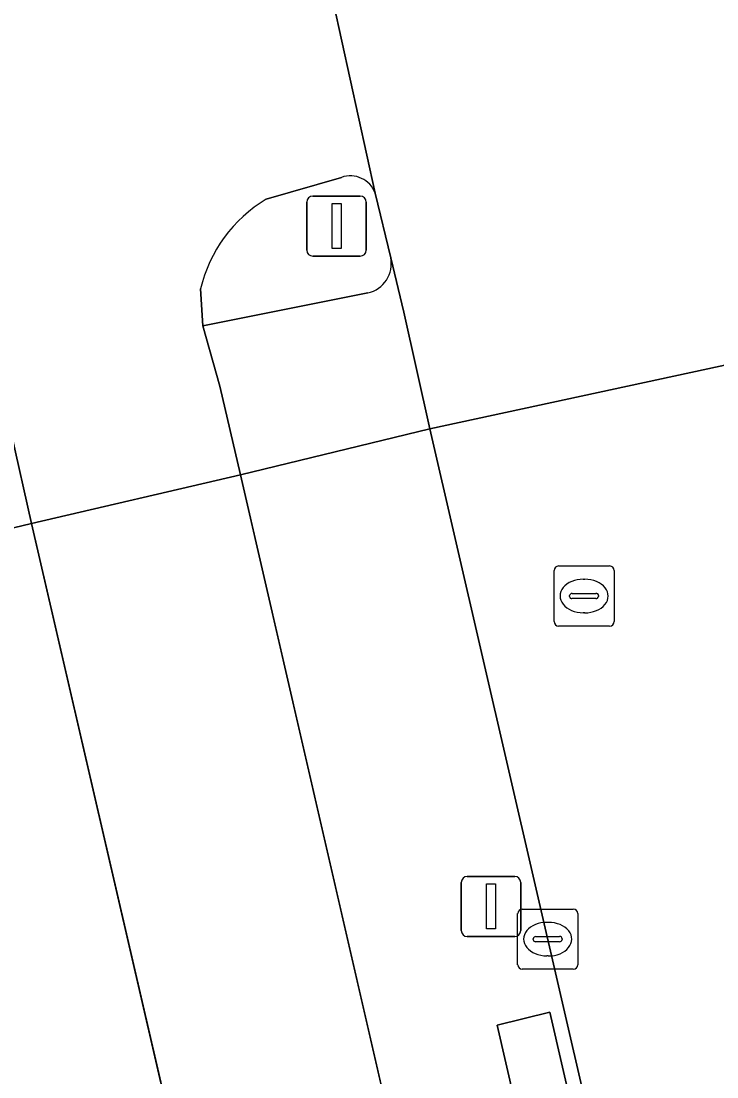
# Model space of a CAD drawing. Extents: x 156412 to 157779, y 382335 to 383768.
# Drawn here: x 156886.98 to 156898.57, y 383406.35 to 383423.93 of the extents above; entities that cross this region are included whole.
import ezdxf

# ---------------------------------------------------------------- set-up
doc = ezdxf.new("R2010")
doc.units = 0
for name, color, linetype in [('IMGEO_Fietspad_gesloten', 7, 'Continuous'), ('IMGEO_Groenvoorziening', 7, 'Continuous'), ('IMGEO_Haag', 7, 'Continuous'), ('IMGEO_Kolk', 7, 'Continuous'), ('IMGEO_Lichtmast', 7, 'Continuous'), ('IMGEO_OVBaan_gesloten', 7, 'Continuous'), ('IMGEO_Rijbaan_lokaal_open', 7, 'Continuous'), ('IMGEO_Rioolput', 7, 'Continuous'), ('IMGEO_Verkeersregelinstallatiepaal', 7, 'Continuous'), ('IMGEO_Voetpad_open', 7, 'Continuous')]:
    doc.layers.add(name, color=color, linetype=linetype)

msp = doc.modelspace()

# ---------------------------------------------------------------- linework, layer by layer
at = {"layer": 'IMGEO_Fietspad_gesloten'}
for points in [[(156892.878, 383421.065), (156892.041, 383424.869)], [(156891.06, 383420.962), (156892.313, 383421.328)], [(156886.305, 383419.093), (156886.574, 383418.015), (156886.809, 383417.072), (156887.151, 383415.566), (156890.632, 383416.374), (156890.285, 383417.851), (156890.005, 383418.857), (156889.967, 383419.47)]]:
    msp.add_lwpolyline(points, dxfattribs=at)
msp.add_lwpolyline([(156909.949, 383332.845), (156900.514, 383373.541), (156895.227, 383396.458), (156890.632, 383416.374), (156887.151, 383415.566), (156890.422, 383401.425), (156891.704, 383395.882), (156903.833, 383343.549), (156904.994, 383338.546), (156905.923, 383334.515), (156909.008, 383321.122), (156911.67, 383309.566), (156925.393, 383250), (156932.709, 383218.226), (156937.468, 383197.57), (156940.9, 383198.361), (156936.125, 383219.122), (156929.018, 383250)], close=True, dxfattribs=at)
for centre, radius, start, end in [((156892.461, 383420.908), 0.445, 20.5993, 109.478), ((156892.274, 383418.926), 2.371, 120.814, 166.7349)]:
    msp.add_arc(centre, radius, start, end, dxfattribs=at)
at = {"layer": 'IMGEO_Groenvoorziening'}
for points in [[(156892.313, 383421.328), (156891.06, 383420.962)], [(156893.135, 383419.99), (156892.878, 383421.065)], [(156889.967, 383419.47), (156890.005, 383418.857), (156892.751, 383419.403)], [(156887.151, 383415.566), (156885.132, 383415.081), (156885.569, 383413.307)], [(156890.422, 383401.425), (156887.151, 383415.566)]]:
    msp.add_lwpolyline(points, dxfattribs=at)
for centre, radius, start, end in [((156892.461, 383420.908), 0.445, 20.5993, 109.478), ((156892.274, 383418.926), 2.371, 120.814, 166.7349), ((156892.645, 383419.892), 0.5, 282.26, 11.3567)]:
    msp.add_arc(centre, radius, start, end, dxfattribs=at)
at = {"layer": 'IMGEO_Haag'}
msp.add_lwpolyline([(156890.422, 383401.425), (156887.151, 383415.566), (156885.132, 383415.081), (156885.569, 383413.307)], dxfattribs=at)
at = {"layer": 'IMGEO_Kolk'}
for p, q in [((156895.25, 383408.216), (156895.25, 383409.068)), ((156895.325, 383409.142), (156896.177, 383409.142)), ((156896.251, 383409.068), (156896.251, 383408.216)), ((156895.738, 383408.922), (156895.763, 383408.922)), ((156895.509, 383408.636), (156895.509, 383408.648)), ((156895.552, 383408.685), (156895.95, 383408.685)), ((156895.993, 383408.648), (156895.993, 383408.636)), ((156895.947, 383408.599), (156895.549, 383408.599)), ((156895.761, 383408.362), (156895.736, 383408.362)), ((156896.177, 383408.142), (156895.325, 383408.142))]:
    msp.add_line(p, q, dxfattribs=at)
for points in [[(156895.25, 383408.216), (156895.25, 383409.068)], [(156895.325, 383409.142), (156896.177, 383409.142)], [(156896.251, 383409.068), (156896.251, 383408.216)], [(156896.177, 383408.142), (156895.325, 383408.142)]]:
    msp.add_lwpolyline(points, dxfattribs=at)
for centre, radius, start, end in [((156895.327, 383409.066), 0.0765, 91.552, 178.448), ((156895.327, 383409.066), 0.0765, 91.552, 178.448), ((156896.175, 383409.066), 0.0765, 1.552, 88.448), ((156896.175, 383409.066), 0.0765, 1.552, 88.448), ((156895.549, 383408.645), 0.0403, 85.8775, 175.7526), ((156895.546, 383408.635), 0.0366, 178.938, 274.7102), ((156895.95, 383408.642), 0.043, 264.8664, 352.4533), ((156895.954, 383408.647), 0.0386, 1.7309, 96.639), ((156895.327, 383408.218), 0.0765, 181.552, 268.448), ((156895.327, 383408.218), 0.0765, 181.552, 268.448), ((156896.175, 383408.218), 0.0765, 271.552, 358.448), ((156896.175, 383408.218), 0.0765, 271.552, 358.448)]:
    msp.add_arc(centre, radius, start, end, dxfattribs=at)
for centre, major_axis, ratio, start_param, end_param in [((156895.737, 383408.642), (-0.387, 0.002), 0.722429, 4.712389, 7.853982), ((156895.762, 383408.642), (-0.39, 0.002), 0.717154, 1.570796, 4.712389)]:
    msp.add_ellipse(centre, major_axis=major_axis, ratio=ratio, start_param=start_param, end_param=end_param, dxfattribs=at)
at = {"layer": 'IMGEO_Lichtmast'}
for p, q in [((156894.311, 383408.786), (156894.311, 383409.586)), ((156894.311, 383409.586), (156894.311, 383408.786)), ((156894.411, 383409.686), (156895.201, 383409.686)), ((156895.201, 383409.686), (156894.411, 383409.686)), ((156895.301, 383409.586), (156895.301, 383408.786)), ((156895.301, 383408.786), (156895.301, 383409.586)), ((156895.201, 383408.686), (156894.411, 383408.686)), ((156894.411, 383408.686), (156895.201, 383408.686))]:
    msp.add_line(p, q, dxfattribs=at)
msp.add_lwpolyline([(156894.731, 383409.561), (156894.881, 383409.561), (156894.881, 383408.811), (156894.731, 383408.811), (156894.731, 383409.561)], dxfattribs=at)
for centre, start, end in [((156894.411, 383409.586), 90, 180), ((156894.411, 383409.586), 90, 180), ((156895.201, 383409.586), 0, 90), ((156895.201, 383409.586), 360, 90), ((156894.411, 383408.786), 180, 270), ((156894.411, 383408.786), 180, 270), ((156895.201, 383408.786), 270, 0), ((156895.201, 383408.786), 270, 0)]:
    msp.add_arc(centre, 0.1, start, end, dxfattribs=at)
at = {"layer": 'IMGEO_OVBaan_gesloten'}
msp.add_lwpolyline([(156899.98, 383421.558), (156899.745, 383422.586), (156898.841, 383426.444), (156892.041, 383424.869), (156892.878, 383421.065), (156893.135, 383419.99), (156893.351, 383419.085), (156893.788, 383417.14), (156900.66, 383418.621)], close=True, dxfattribs=at)
msp.add_lwpolyline([(156905.568, 383397.246), (156903.19, 383407.661), (156900.763, 383418.179), (156900.66, 383418.621), (156893.788, 383417.14), (156899.018, 383394.504)], dxfattribs=at)
at = {"layer": 'IMGEO_Rijbaan_lokaal_open'}
for points in [[(156895.227, 383396.458), (156900.514, 383373.541), (156903.691, 383374.292), (156899.018, 383394.504), (156893.788, 383417.14), (156890.632, 383416.374)], [(156901.201, 383379.877), (156902.093, 383380.067), (156895.788, 383407.424), (156894.91, 383407.212)], [(156901.201, 383379.877), (156894.91, 383407.212), (156895.788, 383407.424), (156902.093, 383380.067)]]:
    msp.add_lwpolyline(points, close=True, dxfattribs=at)
at = {"layer": 'IMGEO_Rioolput'}
for p, q in [((156895.931, 383414.856), (156896.783, 383414.856)), ((156895.856, 383413.93), (156895.856, 383414.782)), ((156896.344, 383414.636), (156896.369, 383414.636)), ((156896.857, 383414.782), (156896.857, 383413.93)), ((156896.115, 383414.35), (156896.115, 383414.362)), ((156896.553, 383414.313), (156896.155, 383414.313)), ((156896.158, 383414.399), (156896.556, 383414.399)), ((156896.599, 383414.362), (156896.599, 383414.35)), ((156896.367, 383414.076), (156896.342, 383414.076)), ((156896.783, 383413.856), (156895.931, 383413.856))]:
    msp.add_line(p, q, dxfattribs=at)
for points in [[(156895.931, 383414.856), (156896.783, 383414.856)], [(156895.856, 383413.93), (156895.856, 383414.782)], [(156896.857, 383414.782), (156896.857, 383413.93)], [(156896.783, 383413.856), (156895.931, 383413.856)]]:
    msp.add_lwpolyline(points, dxfattribs=at)
for centre, radius, start, end in [((156895.933, 383414.78), 0.0765, 91.552, 178.448), ((156895.933, 383414.78), 0.0765, 91.552, 178.448), ((156896.781, 383414.78), 0.0765, 1.552, 88.448), ((156896.781, 383414.78), 0.0765, 1.552, 88.448), ((156896.155, 383414.359), 0.0403, 85.8775, 175.7526), ((156896.152, 383414.349), 0.0366, 178.938, 274.7102), ((156896.556, 383414.356), 0.043, 264.8664, 352.4533), ((156896.56, 383414.361), 0.0386, 1.7309, 96.639), ((156895.933, 383413.932), 0.0765, 181.552, 268.448), ((156895.933, 383413.932), 0.0765, 181.552, 268.448), ((156896.781, 383413.932), 0.0765, 271.552, 358.448), ((156896.781, 383413.932), 0.0765, 271.552, 358.448)]:
    msp.add_arc(centre, radius, start, end, dxfattribs=at)
for centre, major_axis, ratio, start_param, end_param in [((156896.343, 383414.356), (-0.387, 0.002), 0.722429, 4.712389, 7.853982), ((156896.368, 383414.356), (-0.39, 0.002), 0.717154, 1.570796, 4.712389)]:
    msp.add_ellipse(centre, major_axis=major_axis, ratio=ratio, start_param=start_param, end_param=end_param, dxfattribs=at)
at = {"layer": 'IMGEO_Verkeersregelinstallatiepaal'}
for p, q in [((156891.837, 383421.016), (156892.627, 383421.016)), ((156892.627, 383421.016), (156891.837, 383421.016)), ((156891.737, 383420.116), (156891.737, 383420.916)), ((156891.737, 383420.916), (156891.737, 383420.116)), ((156892.727, 383420.916), (156892.727, 383420.116)), ((156892.727, 383420.116), (156892.727, 383420.916)), ((156892.627, 383420.016), (156891.837, 383420.016)), ((156891.837, 383420.016), (156892.627, 383420.016))]:
    msp.add_line(p, q, dxfattribs=at)
msp.add_lwpolyline([(156892.157, 383420.891), (156892.307, 383420.891), (156892.307, 383420.141), (156892.157, 383420.141), (156892.157, 383420.891)], dxfattribs=at)
for centre, start, end in [((156891.837, 383420.916), 90, 180), ((156891.837, 383420.916), 90, 180), ((156892.627, 383420.916), 0, 90), ((156892.627, 383420.916), 360, 90), ((156891.837, 383420.116), 180, 270), ((156891.837, 383420.116), 180, 270), ((156892.627, 383420.116), 270, 0), ((156892.627, 383420.116), 270, 0)]:
    msp.add_arc(centre, 0.1, start, end, dxfattribs=at)
at = {"layer": 'IMGEO_Voetpad_open'}
for points in [[(156893.351, 383419.085), (156893.135, 383419.99)], [(156892.751, 383419.403), (156890.005, 383418.857), (156890.285, 383417.851), (156890.632, 383416.374), (156893.788, 383417.14), (156893.351, 383419.085)]]:
    msp.add_lwpolyline(points, dxfattribs=at)
msp.add_lwpolyline([(156886.809, 383417.072), (156886.574, 383418.015), (156884.581, 383417.574), (156884.786, 383416.631), (156885.132, 383415.081), (156887.151, 383415.566)], close=True, dxfattribs=at)
msp.add_arc((156892.645, 383419.892), 0.5, 282.26, 11.3567, dxfattribs=at)

doc.saveas('drawing.dxf')
